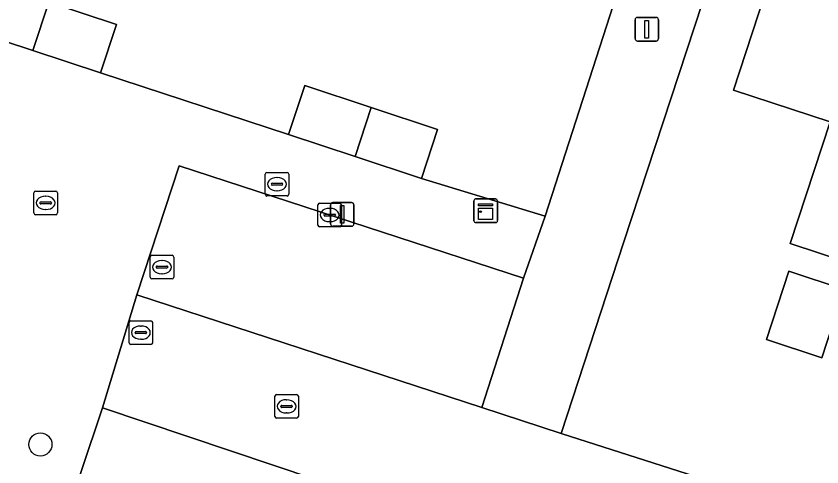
# Model space of a CAD drawing. Extents: x 159960 to 160866, y 382700 to 383354.
# Drawn here: x 160319.72 to 160353.88, y 383296.77 to 383315.87 of the extents above; entities that cross this region are included whole.
import ezdxf

# ---------------------------------------------------------------- set-up
doc = ezdxf.new("R2010")
doc.units = 0
for name, color, linetype in [('IMGEO_Boom', 7, 'Continuous'), ('IMGEO_Brandkraan', 7, 'Continuous'), ('IMGEO_Erf', 7, 'Continuous'), ('IMGEO_Kast', 7, 'Continuous'), ('IMGEO_Kolk', 7, 'Continuous'), ('IMGEO_Lichtmast', 7, 'Continuous'), ('IMGEO_Pand', 7, 'Continuous'), ('IMGEO_Parkeervlak_open', 7, 'Continuous'), ('IMGEO_Rijbaan_lokaal_open', 7, 'Continuous'), ('IMGEO_Rioolput', 7, 'Continuous'), ('IMGEO_Voetpad_open', 7, 'Continuous')]:
    doc.layers.add(name, color=color, linetype=linetype)

msp = doc.modelspace()

# ---------------------------------------------------------------- linework, layer by layer
at = {"layer": 'IMGEO_Boom'}
msp.add_circle((160320.751, 383297.722), 0.489, dxfattribs=at)
at = {"layer": 'IMGEO_Brandkraan'}
for p, q in [((160325.404, 383304.809), (160325.404, 383305.661)), ((160325.479, 383305.735), (160326.331, 383305.735)), ((160325.892, 383305.515), (160325.917, 383305.515)), ((160326.405, 383305.661), (160326.405, 383304.809)), ((160325.663, 383305.229), (160325.663, 383305.241)), ((160326.101, 383305.192), (160325.703, 383305.192)), ((160325.706, 383305.278), (160326.104, 383305.278)), ((160326.147, 383305.241), (160326.147, 383305.229)), ((160326.331, 383304.735), (160325.479, 383304.735)), ((160325.915, 383304.955), (160325.89, 383304.955))]:
    msp.add_line(p, q, dxfattribs=at)
for points in [[(160325.404, 383304.809), (160325.404, 383305.661)], [(160325.479, 383305.735), (160326.331, 383305.735)], [(160326.405, 383305.661), (160326.405, 383304.809)], [(160326.331, 383304.735), (160325.479, 383304.735)]]:
    msp.add_lwpolyline(points, dxfattribs=at)
for centre, radius, start, end in [((160325.481, 383305.659), 0.0765, 91.552, 178.448), ((160325.481, 383305.659), 0.0765, 91.552, 178.448), ((160326.329, 383305.659), 0.0765, 1.552, 88.448), ((160326.329, 383305.659), 0.0765, 1.552, 88.448), ((160325.703, 383305.238), 0.0403, 85.8775, 175.7526), ((160325.7, 383305.228), 0.0366, 178.938, 274.7102), ((160326.104, 383305.235), 0.043, 264.8664, 352.4533), ((160326.108, 383305.24), 0.0386, 1.7309, 96.639), ((160325.481, 383304.811), 0.0765, 181.552, 268.448), ((160325.481, 383304.811), 0.0765, 181.552, 268.448), ((160326.329, 383304.811), 0.0765, 271.552, 358.448), ((160326.329, 383304.811), 0.0765, 271.552, 358.448)]:
    msp.add_arc(centre, radius, start, end, dxfattribs=at)
for centre, major_axis, ratio, start_param, end_param in [((160325.891, 383305.235), (-0.387, 0.002), 0.722429, 4.712389, 7.853982), ((160325.916, 383305.235), (-0.39, 0.002), 0.717154, 1.570796, 4.712389)]:
    msp.add_ellipse(centre, major_axis=major_axis, ratio=ratio, start_param=start_param, end_param=end_param, dxfattribs=at)
at = {"layer": 'IMGEO_Erf'}
for points in [[(160318.229, 383317.411), (160321.105, 383316.464), (160323.98, 383315.516), (160323.304, 383313.464), (160331.274, 383310.851), (160331.957, 383312.922), (160334.773, 383311.994), (160337.589, 383311.067), (160336.906, 383308.995), (160342.152, 383307.387), (160348.068, 383325.735), (160348.178, 383326.072), (160349.696, 383330.734), (160327.562, 383337.994)], [(160378.836, 383321.134), (160353.138, 383329.606), (160345.489, 383306.308), (160342.824, 383298.191), (160357.034, 383293.635)], [(160358.663, 383304.22), (160352.531, 383306.232), (160354.223, 383311.389), (160350.128, 383312.732), (160353.853, 383324.085), (160359.803, 383322.132)]]:
    msp.add_lwpolyline(points, dxfattribs=at)
msp.add_lwpolyline([(160351.529, 383302.164), (160352.479, 383305.058), (160354.829, 383304.287), (160353.88, 383301.393)], close=True, dxfattribs=at)
at = {"layer": 'IMGEO_Kast'}
for p, q in [((160339.127, 383307.196), (160339.127, 383308.037)), ((160339.127, 383308.037), (160339.127, 383307.196)), ((160339.202, 383308.121), (160340.043, 383308.121)), ((160340.043, 383308.121), (160339.202, 383308.121)), ((160340.127, 383308.046), (160340.127, 383307.205)), ((160340.127, 383307.205), (160340.127, 383308.046)), ((160340.052, 383307.121), (160339.211, 383307.121)), ((160339.211, 383307.121), (160340.052, 383307.121))]:
    msp.add_line(p, q, dxfattribs=at)
for points in [[(160339.322, 383307.911), (160339.922, 383307.911), (160339.922, 383307.826), (160339.322, 383307.826), (160339.322, 383307.911)], [(160339.322, 383307.736), (160339.922, 383307.736), (160339.922, 383307.247), (160339.322, 383307.247), (160339.322, 383307.736)]]:
    msp.add_lwpolyline(points, dxfattribs=at)
msp.add_circle((160339.406, 383307.585), 0.0377, dxfattribs=at)
for centre, start, end in [((160339.205, 383308.043), 92.4484, 184.2845), ((160339.205, 383308.043), 92.4484, 184.2845), ((160340.049, 383308.043), 2.4484, 94.2845), ((160340.049, 383308.043), 2.4484, 94.2845), ((160339.205, 383307.199), 182.4484, 274.2845), ((160339.205, 383307.199), 182.4484, 274.2845), ((160340.049, 383307.199), 272.4484, 4.2845), ((160340.049, 383307.199), 272.4484, 4.2845)]:
    msp.add_arc(centre, 0.0779, start, end, dxfattribs=at)
at = {"layer": 'IMGEO_Kolk'}
for p, q in [((160320.475, 383307.528), (160320.475, 383308.38)), ((160320.55, 383308.454), (160321.402, 383308.454)), ((160320.963, 383308.234), (160320.988, 383308.234)), ((160321.476, 383308.38), (160321.476, 383307.528)), ((160320.734, 383307.948), (160320.734, 383307.96)), ((160321.172, 383307.911), (160320.774, 383307.911)), ((160320.777, 383307.997), (160321.175, 383307.997)), ((160321.218, 383307.96), (160321.218, 383307.948)), ((160332.514, 383307.016), (160332.514, 383307.868)), ((160332.589, 383307.942), (160333.441, 383307.942)), ((160333.515, 383307.868), (160333.515, 383307.016)), ((160320.986, 383307.674), (160320.961, 383307.674)), ((160332.816, 383307.485), (160333.214, 383307.485)), ((160333.002, 383307.722), (160333.027, 383307.722)), ((160321.402, 383307.454), (160320.55, 383307.454)), ((160332.773, 383307.436), (160332.773, 383307.448)), ((160333.211, 383307.399), (160332.813, 383307.399)), ((160333.025, 383307.162), (160333, 383307.162)), ((160333.257, 383307.448), (160333.257, 383307.436)), ((160333.441, 383306.942), (160332.589, 383306.942)), ((160330.687, 383298.91), (160330.687, 383299.762)), ((160330.762, 383299.836), (160331.614, 383299.836)), ((160331.175, 383299.616), (160331.2, 383299.616)), ((160331.688, 383299.762), (160331.688, 383298.91)), ((160330.946, 383299.33), (160330.946, 383299.342)), ((160331.384, 383299.293), (160330.986, 383299.293)), ((160330.989, 383299.379), (160331.387, 383299.379)), ((160331.43, 383299.342), (160331.43, 383299.33)), ((160331.198, 383299.056), (160331.173, 383299.056)), ((160331.614, 383298.836), (160330.762, 383298.836))]:
    msp.add_line(p, q, dxfattribs=at)
for points in [[(160320.475, 383307.528), (160320.475, 383308.38)], [(160320.55, 383308.454), (160321.402, 383308.454)], [(160321.476, 383308.38), (160321.476, 383307.528)], [(160332.514, 383307.016), (160332.514, 383307.868)], [(160332.589, 383307.942), (160333.441, 383307.942)], [(160333.515, 383307.868), (160333.515, 383307.016)], [(160321.402, 383307.454), (160320.55, 383307.454)], [(160333.441, 383306.942), (160332.589, 383306.942)], [(160330.687, 383298.91), (160330.687, 383299.762)], [(160330.762, 383299.836), (160331.614, 383299.836)], [(160331.688, 383299.762), (160331.688, 383298.91)], [(160331.614, 383298.836), (160330.762, 383298.836)]]:
    msp.add_lwpolyline(points, dxfattribs=at)
for centre, radius, start, end in [((160320.552, 383308.378), 0.0765, 91.552, 178.448), ((160320.552, 383308.378), 0.0765, 91.552, 178.448), ((160321.4, 383308.378), 0.0765, 1.552, 88.448), ((160321.4, 383308.378), 0.0765, 1.552, 88.448), ((160320.774, 383307.957), 0.0403, 85.8775, 175.7526), ((160320.771, 383307.947), 0.0366, 178.938, 274.7102), ((160321.175, 383307.954), 0.043, 264.8664, 352.4533), ((160321.179, 383307.959), 0.0386, 1.7309, 96.639), ((160332.591, 383307.866), 0.0765, 91.552, 178.448), ((160332.591, 383307.866), 0.0765, 91.552, 178.448), ((160333.439, 383307.866), 0.0765, 1.552, 88.448), ((160333.439, 383307.866), 0.0765, 1.552, 88.448), ((160320.552, 383307.53), 0.0765, 181.552, 268.448), ((160320.552, 383307.53), 0.0765, 181.552, 268.448), ((160321.4, 383307.53), 0.0765, 271.552, 358.448), ((160321.4, 383307.53), 0.0765, 271.552, 358.448), ((160332.813, 383307.445), 0.0403, 85.8775, 175.7526), ((160333.218, 383307.447), 0.0386, 1.7309, 96.639), ((160332.81, 383307.435), 0.0366, 178.938, 274.7102), ((160333.214, 383307.442), 0.043, 264.8664, 352.4533), ((160332.591, 383307.018), 0.0765, 181.552, 268.448), ((160332.591, 383307.018), 0.0765, 181.552, 268.448), ((160333.439, 383307.018), 0.0765, 271.552, 358.448), ((160333.439, 383307.018), 0.0765, 271.552, 358.448), ((160330.764, 383299.76), 0.0765, 91.552, 178.448), ((160330.764, 383299.76), 0.0765, 91.552, 178.448), ((160331.612, 383299.76), 0.0765, 1.552, 88.448), ((160331.612, 383299.76), 0.0765, 1.552, 88.448), ((160330.986, 383299.339), 0.0403, 85.8775, 175.7526), ((160330.983, 383299.329), 0.0366, 178.938, 274.7102), ((160331.387, 383299.336), 0.043, 264.8664, 352.4533), ((160331.391, 383299.341), 0.0386, 1.7309, 96.639), ((160330.764, 383298.912), 0.0765, 181.552, 268.448), ((160330.764, 383298.912), 0.0765, 181.552, 268.448), ((160331.612, 383298.912), 0.0765, 271.552, 358.448), ((160331.612, 383298.912), 0.0765, 271.552, 358.448)]:
    msp.add_arc(centre, radius, start, end, dxfattribs=at)
for centre, major_axis, ratio, start_param, end_param in [((160320.962, 383307.954), (-0.387, 0.002), 0.722429, 4.712389, 7.853982), ((160320.987, 383307.954), (-0.39, 0.002), 0.717154, 1.570796, 4.712389), ((160333.001, 383307.442), (-0.387, 0.002), 0.722429, 4.712389, 7.853982), ((160333.026, 383307.442), (-0.39, 0.002), 0.717154, 1.570796, 4.712389), ((160331.174, 383299.336), (-0.387, 0.002), 0.722429, 4.712389, 7.853982), ((160331.199, 383299.336), (-0.39, 0.002), 0.717154, 1.570796, 4.712389)]:
    msp.add_ellipse(centre, major_axis=major_axis, ratio=ratio, start_param=start_param, end_param=end_param, dxfattribs=at)
at = {"layer": 'IMGEO_Lichtmast'}
for p, q in [((160345.957, 383314.913), (160345.957, 383315.713)), ((160345.957, 383315.713), (160345.957, 383314.913)), ((160346.057, 383315.813), (160346.847, 383315.813)), ((160346.847, 383315.813), (160346.057, 383315.813)), ((160346.947, 383315.713), (160346.947, 383314.913)), ((160346.947, 383314.913), (160346.947, 383315.713)), ((160346.847, 383314.813), (160346.057, 383314.813)), ((160346.057, 383314.813), (160346.847, 383314.813)), ((160333.049, 383307.067), (160333.049, 383307.867)), ((160333.049, 383307.867), (160333.049, 383307.067)), ((160333.149, 383307.967), (160333.939, 383307.967)), ((160333.939, 383307.967), (160333.149, 383307.967)), ((160334.039, 383307.867), (160334.039, 383307.067)), ((160334.039, 383307.067), (160334.039, 383307.867)), ((160333.939, 383306.967), (160333.149, 383306.967)), ((160333.149, 383306.967), (160333.939, 383306.967))]:
    msp.add_line(p, q, dxfattribs=at)
for points in [[(160346.377, 383315.688), (160346.527, 383315.688), (160346.527, 383314.938), (160346.377, 383314.938), (160346.377, 383315.688)], [(160333.469, 383307.842), (160333.619, 383307.842), (160333.619, 383307.092), (160333.469, 383307.092), (160333.469, 383307.842)]]:
    msp.add_lwpolyline(points, dxfattribs=at)
for centre, start, end in [((160346.057, 383315.713), 90, 180), ((160346.057, 383315.713), 90, 180), ((160346.847, 383315.713), 0, 90), ((160346.847, 383315.713), 360, 90), ((160346.057, 383314.913), 180, 270), ((160346.057, 383314.913), 180, 270), ((160346.847, 383314.913), 270, 0), ((160346.847, 383314.913), 270, 0), ((160333.149, 383307.867), 90, 180), ((160333.149, 383307.867), 90, 180), ((160333.939, 383307.867), 0, 90), ((160333.939, 383307.867), 360, 90), ((160333.149, 383307.067), 180, 270), ((160333.149, 383307.067), 180, 270), ((160333.939, 383307.067), 270, 0), ((160333.939, 383307.067), 270, 0)]:
    msp.add_arc(centre, 0.1, start, end, dxfattribs=at)
at = {"layer": 'IMGEO_Pand'}
for points in [[(160367.853, 383319.496), (160362.166, 383321.362), (160362.613, 383322.723), (160360.251, 383323.498), (160359.803, 383322.132), (160353.853, 383324.085), (160350.128, 383312.732), (160354.223, 383311.389), (160352.531, 383306.232), (160358.663, 383304.22), (160360.348, 383309.355), (160364.119, 383308.118)], [(160320.428, 383314.411), (160321.105, 383316.464), (160318.229, 383317.411), (160317.553, 383315.358), (160317.979, 383315.218)], [(160320.428, 383314.411), (160323.304, 383313.464), (160323.98, 383315.516), (160321.105, 383316.464)], [(160334.09, 383309.923), (160334.773, 383311.994), (160331.957, 383312.922), (160331.274, 383310.851)], [(160334.09, 383309.923), (160336.906, 383308.995), (160337.589, 383311.067), (160334.773, 383311.994)], [(160351.529, 383302.164), (160353.88, 383301.393), (160354.829, 383304.287), (160352.479, 383305.058)]]:
    msp.add_lwpolyline(points, close=True, dxfattribs=at)
at = {"layer": 'IMGEO_Parkeervlak_open'}
msp.add_lwpolyline([(160324.844, 383304.055), (160339.462, 383299.288), (160341.236, 383304.766), (160326.635, 383309.52)], close=True, dxfattribs=at)
msp.add_lwpolyline([(160350.51, 383290.172), (160323.389, 383299.274), (160321.596, 383293.927), (160347.859, 383285.259), (160349.263, 383289.669)], dxfattribs=at)
at = {"layer": 'IMGEO_Rijbaan_lokaal_open'}
msp.add_lwpolyline([(160347.376, 383261.08), (160358.165, 383293.185), (160357.01, 383293.562), (160357.034, 383293.635), (160342.824, 383298.191), (160339.462, 383299.288), (160324.844, 383304.055), (160323.389, 383299.274), (160350.51, 383290.172)], dxfattribs=at)
at = {"layer": 'IMGEO_Rioolput'}
for p, q in [((160330.281, 383308.322), (160330.281, 383309.174)), ((160330.356, 383309.248), (160331.208, 383309.248)), ((160331.282, 383309.174), (160331.282, 383308.322)), ((160330.769, 383309.028), (160330.794, 383309.028)), ((160330.54, 383308.742), (160330.54, 383308.754)), ((160330.978, 383308.705), (160330.58, 383308.705)), ((160330.583, 383308.791), (160330.981, 383308.791)), ((160331.024, 383308.754), (160331.024, 383308.742)), ((160331.208, 383308.248), (160330.356, 383308.248)), ((160330.792, 383308.468), (160330.767, 383308.468)), ((160324.509, 383302.034), (160324.509, 383302.886)), ((160324.584, 383302.96), (160325.436, 383302.96)), ((160324.997, 383302.74), (160325.022, 383302.74)), ((160325.51, 383302.886), (160325.51, 383302.034)), ((160324.768, 383302.454), (160324.768, 383302.466)), ((160325.206, 383302.417), (160324.808, 383302.417)), ((160324.811, 383302.503), (160325.209, 383302.503)), ((160325.252, 383302.466), (160325.252, 383302.454)), ((160325.02, 383302.18), (160324.995, 383302.18)), ((160325.436, 383301.96), (160324.584, 383301.96))]:
    msp.add_line(p, q, dxfattribs=at)
for points in [[(160330.281, 383308.322), (160330.281, 383309.174)], [(160330.356, 383309.248), (160331.208, 383309.248)], [(160331.282, 383309.174), (160331.282, 383308.322)], [(160331.208, 383308.248), (160330.356, 383308.248)], [(160324.509, 383302.034), (160324.509, 383302.886)], [(160324.584, 383302.96), (160325.436, 383302.96)], [(160325.51, 383302.886), (160325.51, 383302.034)], [(160325.436, 383301.96), (160324.584, 383301.96)]]:
    msp.add_lwpolyline(points, dxfattribs=at)
for centre, radius, start, end in [((160330.358, 383309.172), 0.0765, 91.552, 178.448), ((160330.358, 383309.172), 0.0765, 91.552, 178.448), ((160331.206, 383309.172), 0.0765, 1.552, 88.448), ((160331.206, 383309.172), 0.0765, 1.552, 88.448), ((160330.58, 383308.751), 0.0403, 85.8775, 175.7526), ((160330.577, 383308.741), 0.0366, 178.938, 274.7102), ((160330.981, 383308.748), 0.043, 264.8664, 352.4533), ((160330.985, 383308.753), 0.0386, 1.7309, 96.639), ((160330.358, 383308.324), 0.0765, 181.552, 268.448), ((160330.358, 383308.324), 0.0765, 181.552, 268.448), ((160331.206, 383308.324), 0.0765, 271.552, 358.448), ((160331.206, 383308.324), 0.0765, 271.552, 358.448), ((160324.586, 383302.884), 0.0765, 91.552, 178.448), ((160324.586, 383302.884), 0.0765, 91.552, 178.448), ((160325.434, 383302.884), 0.0765, 1.552, 88.448), ((160325.434, 383302.884), 0.0765, 1.552, 88.448), ((160324.808, 383302.463), 0.0403, 85.8775, 175.7526), ((160324.805, 383302.453), 0.0366, 178.938, 274.7102), ((160325.209, 383302.46), 0.043, 264.8664, 352.4533), ((160325.213, 383302.465), 0.0386, 1.7309, 96.639), ((160324.586, 383302.036), 0.0765, 181.552, 268.448), ((160324.586, 383302.036), 0.0765, 181.552, 268.448), ((160325.434, 383302.036), 0.0765, 271.552, 358.448), ((160325.434, 383302.036), 0.0765, 271.552, 358.448)]:
    msp.add_arc(centre, radius, start, end, dxfattribs=at)
for centre, major_axis, ratio, start_param, end_param in [((160330.768, 383308.748), (-0.387, 0.002), 0.722429, 4.712389, 7.853982), ((160330.793, 383308.748), (-0.39, 0.002), 0.717154, 1.570796, 4.712389), ((160324.996, 383302.46), (-0.387, 0.002), 0.722429, 4.712389, 7.853982), ((160325.021, 383302.46), (-0.39, 0.002), 0.717154, 1.570796, 4.712389)]:
    msp.add_ellipse(centre, major_axis=major_axis, ratio=ratio, start_param=start_param, end_param=end_param, dxfattribs=at)
at = {"layer": 'IMGEO_Voetpad_open'}
msp.add_lwpolyline([(160353.138, 383329.606), (160349.696, 383330.734), (160348.178, 383326.072), (160348.068, 383325.735), (160342.152, 383307.387), (160341.236, 383304.766), (160339.462, 383299.288), (160342.824, 383298.191), (160345.489, 383306.308)], close=True, dxfattribs=at)
msp.add_lwpolyline([(160321.596, 383293.927), (160323.389, 383299.274), (160324.844, 383304.055), (160326.635, 383309.52), (160341.236, 383304.766), (160342.152, 383307.387), (160336.906, 383308.995), (160334.09, 383309.923), (160331.274, 383310.851), (160323.304, 383313.464), (160320.428, 383314.411), (160317.979, 383315.218), (160317.422, 383313.792), (160317.373, 383313.634), (160316.715, 383311.497), (160314.652, 383304.732), (160319.156, 383300.15), (160306.41, 383287.505)], dxfattribs=at)

doc.saveas('drawing.dxf')
